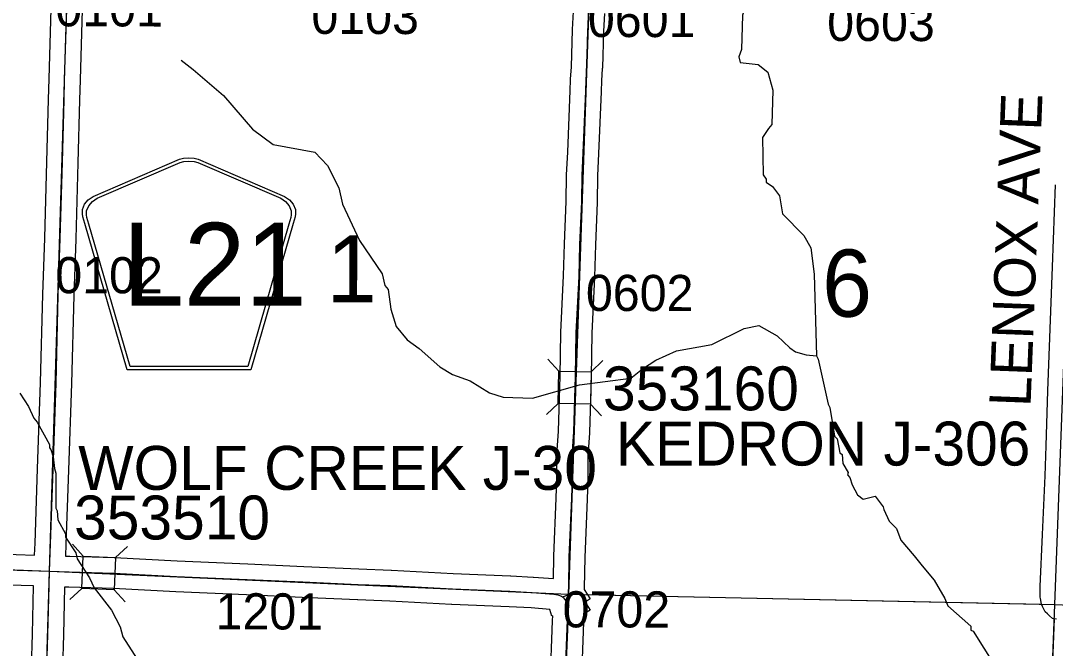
# Model space of a CAD drawing. Extents: x -157.2 to -99.3, y 12.2 to 46.2.
# Drawn here: x -123.779 to -121.776, y 33.215 to 34.429 of the extents above; entities that cross this region are included whole.
import ezdxf

# ---------------------------------------------------------------- set-up
doc = ezdxf.new("R2010")
doc.units = 0
for name, color, linetype in [('tdCoHydroRiver', 7, 'Continuous'), ('tdCoSecRdNmbr', 7, 'Continuous'), ('tdCoSecRdTxt', 7, 'Continuous'), ('tdCoSecRteBand', 7, 'Continuous'), ('tdCoSecRteCL', 7, 'Continuous'), ('tdCoSectLine', 7, 'Continuous'), ('tdCoSectLinePart', 7, 'Continuous'), ('tdCoSectNmbr', 7, 'Continuous'), ('tdCoShieldCoRteHrd', 7, 'Continuous'), ('tdCoStrucSec', 7, 'Continuous'), ('tdCoStrucSecCoName', 7, 'Continuous'), ('tdCoStrucSecFHWANum', 7, 'Continuous'), ('tdCoSurfAsphalt', 7, 'Continuous'), ('tdCoSurfEarth', 7, 'Continuous'), ('tdCoSurfGravel', 7, 'Continuous'), ('tdCoTwpBndryShd', 7, 'Continuous')]:
    doc.layers.add(name, color=color, linetype=linetype)

msp = doc.modelspace()

# ---------------------------------------------------------------- linework, layer by layer
at = {"layer": 'tdCoHydroRiver'}
for points in [[(-122.351, 34.5305), (-122.382, 34.4398), (-122.3839, 34.3736), (-122.389, 34.3596), (-122.3862, 34.3485), (-122.3516, 34.3443), (-122.3331, 34.3296), (-122.3231, 34.2946), (-122.325, 34.2283), (-122.3315, 34.2206), (-122.343, 34.2036), (-122.342, 34.131), (-122.3359, 34.1229), (-122.3361, 34.1166), (-122.3237, 34.1084), (-122.31, 34.0906), (-122.3047, 34.0558), (-122.2633, 34.0135), (-122.2498, 33.9895), (-122.2434, 33.9388), (-122.2385, 33.7809)], [(-123.4685, 34.3529), (-123.4453, 34.3349), (-123.3868, 34.2843), (-123.3303, 34.2195), (-123.2902, 34.1899), (-123.2101, 34.175), (-123.1856, 34.1491), (-123.1632, 34.1058), (-123.1562, 34.074), (-123.1236, 34.0037), (-123.0796, 33.9393), (-123.074, 33.917), (-123.0679, 33.909), (-123.0627, 33.871), (-123.0526, 33.8375), (-123.0313, 33.8117), (-123.0081, 33.7952), (-122.9681, 33.7593), (-122.9433, 33.7444), (-122.9089, 33.7324), (-122.8717, 33.7092), (-122.8451, 33.7006), (-122.7884, 33.6989), (-122.6977, 33.7247), (-122.5979, 33.7376), (-122.5753, 33.7559), (-122.5496, 33.7725), (-122.5096, 33.7903), (-122.4414, 33.8025), (-122.379, 33.8338), (-122.3504, 33.8393), (-122.3147, 33.8194), (-122.2901, 33.7966), (-122.2793, 33.7884), (-122.2589, 33.783), (-122.2385, 33.7809)], [(-122.2385, 33.7809), (-122.2355, 33.7745), (-122.2159, 33.6871), (-122.213, 33.6807), (-122.2035, 33.6252), (-122.1989, 33.6204), (-122.1934, 33.5934), (-122.1888, 33.5901), (-122.1877, 33.5727), (-122.1771, 33.555), (-122.1789, 33.5504), (-122.1743, 33.5455), (-122.1699, 33.5312), (-122.1595, 33.5119), (-122.1486, 33.5037), (-122.1248, 33.5093), (-122.1096, 33.4884), (-122.1082, 33.4836), (-122.0978, 33.4612), (-122.084, 33.4466), (-122.0752, 33.4243), (-122.0493, 33.3936), (-122.034, 33.3742), (-122.0112, 33.3467), (-121.9901, 33.3114), (-121.9842, 33.297), (-121.9396, 33.2578), (-121.9398, 33.25), (-121.9351, 33.2482), (-121.8944, 33.1824)], [(-123.7806, 33.7087), (-123.764, 33.6829), (-123.7536, 33.6605), (-123.7475, 33.6525), (-123.7235, 33.6092), (-123.7237, 33.6029), (-123.7206, 33.5996), (-123.7163, 33.5853), (-123.7138, 33.5631), (-123.7109, 33.5536), (-123.7113, 33.4858), (-123.7083, 33.4809), (-123.7072, 33.4635), (-123.6922, 33.4363), (-123.6924, 33.43), (-123.6727, 33.3994), (-123.6699, 33.3883), (-123.6457, 33.3513), (-123.6368, 33.3321), (-123.6034, 33.2886), (-123.5869, 33.2565), (-123.5812, 33.2374), (-123.554, 33.194)]]:
    msp.add_lwpolyline(points, dxfattribs=at)
at = {"layer": 'tdCoSecRteBand'}
for points in [[(-123.7522, 33.3954), (-123.7514, 33.4182), (-123.7514, 33.4182), (-123.7514, 33.4182), (-123.7465, 33.562), (-123.7465, 33.562), (-123.7465, 33.562), (-123.7406, 33.729), (-123.7364, 33.8993), (-123.7364, 33.8994), (-123.7364, 33.8996), (-123.7327, 34.0087), (-123.7285, 34.1561), (-123.7253, 34.2771), (-123.7243, 34.3166), (-123.7243, 34.3167), (-123.7243, 34.3167), (-123.7201, 34.4521)], [(-123.6601, 34.4502), (-123.6643, 34.315), (-123.6653, 34.2756), (-123.6653, 34.2756), (-123.6653, 34.2756), (-123.6685, 34.1545), (-123.6685, 34.1544), (-123.6685, 34.1544), (-123.6727, 34.0069), (-123.6727, 34.0069), (-123.6727, 34.0068), (-123.6764, 33.8977), (-123.6806, 33.7274), (-123.6806, 33.7272), (-123.6806, 33.7271), (-123.6865, 33.5599), (-123.6915, 33.4162), (-123.6922, 33.3934), (-123.6922, 33.3933), (-123.6922, 33.3933), (-123.6841, 33.393), (-123.5983, 33.3903), (-123.598, 33.3903), (-123.5977, 33.3903), (-123.476, 33.3839), (-123.3395, 33.3782), (-123.3395, 33.3782), (-123.3394, 33.3782), (-123.2314, 33.3733), (-123.1246, 33.3686), (-123.0621, 33.3664), (-123.0617, 33.3664), (-123.0614, 33.3664), (-122.9421, 33.3597), (-122.8309, 33.3553), (-122.8306, 33.3553), (-122.8303, 33.3553), (-122.7874, 33.3528), (-122.7871, 33.3528), (-122.7868, 33.3528), (-122.7481, 33.3498)], [(-122.7481, 33.3498), (-122.7481, 33.3499), (-122.7479, 33.3499), (-122.7472, 33.3921), (-122.7472, 33.3925), (-122.7472, 33.3929), (-122.7423, 33.5057), (-122.7411, 33.5419), (-122.7416, 33.5607), (-122.7416, 33.5611), (-122.7416, 33.5615), (-122.7416, 33.5871), (-122.7416, 33.5882), (-122.7415, 33.5892), (-122.7383, 33.6353), (-122.7349, 33.7414), (-122.7339, 33.8257), (-122.7339, 33.8263), (-122.7339, 33.8269), (-122.7282, 33.9356), (-122.7265, 33.9973), (-122.7265, 33.9975), (-122.7265, 33.9978), (-122.7231, 34.0797), (-122.7223, 34.1304), (-122.7223, 34.1308), (-122.7223, 34.1313), (-122.7203, 34.1751), (-122.7154, 34.2943), (-122.7147, 34.3152), (-122.7147, 34.3156), (-122.7146, 34.3159), (-122.7132, 34.3401), (-122.7112, 34.4114), (-122.7112, 34.4119), (-122.7112, 34.4125), (-122.709, 34.447)], [(-122.6491, 34.4434), (-122.6513, 34.4092), (-122.6532, 34.338), (-122.6532, 34.3375), (-122.6533, 34.337), (-122.6547, 34.3127), (-122.6554, 34.2921), (-122.6555, 34.292), (-122.6555, 34.2919), (-122.6604, 34.1726), (-122.6604, 34.1725), (-122.6604, 34.1725), (-122.6623, 34.129), (-122.6631, 34.0784), (-122.6631, 34.078), (-122.6631, 34.0776), (-122.6665, 33.9955), (-122.6683, 33.9335), (-122.6683, 33.9332), (-122.6683, 33.9328), (-122.6739, 33.8244), (-122.6749, 33.7404), (-122.6749, 33.7401), (-122.6749, 33.7398), (-122.6784, 33.6328), (-122.6784, 33.6322), (-122.6784, 33.6317), (-122.6816, 33.5861), (-122.6816, 33.5619), (-122.6811, 33.5425), (-122.6811, 33.5416), (-122.6811, 33.5408), (-122.6823, 33.5035), (-122.6823, 33.5034), (-122.6823, 33.5032), (-122.6873, 33.3907), (-122.6882, 33.3316), (-122.6882, 33.3284), (-122.6769, 33.3106), (-122.6868, 33.3043), (-122.677, 33.289), (-122.6885, 33.2816), (-122.6886, 33.2679), (-122.6894, 33.2679), (-122.6895, 33.2657), (-122.6944, 33.1418)], [(-121.7739, 33.2711), (-121.7815, 33.2728), (-121.7874, 33.2779), (-121.7916, 33.2816), (-121.796, 33.2855), (-121.7986, 33.2907), (-121.8013, 33.2961), (-121.8032, 33.3), (-121.804, 33.3043), (-121.8052, 33.3112), (-121.8057, 33.314), (-121.8057, 33.3169), (-121.8054, 33.3337), (-121.8054, 33.3341), (-121.8054, 33.3345), (-121.8012, 33.4348), (-121.8012, 33.4349), (-121.8012, 33.4349), (-121.7963, 33.5484), (-121.7943, 33.6065), (-121.7909, 33.713), (-121.7909, 33.713), (-121.7909, 33.7131), (-121.7884, 33.7816), (-121.7884, 33.7817), (-121.7884, 33.7817), (-121.7817, 33.9533), (-121.7761, 34.112)], [(-123.8238, 33.398), (-123.7522, 33.3954)], [(-123.7815, 32.4091), (-123.7773, 32.564), (-123.7773, 32.564), (-123.7773, 32.564), (-123.7724, 32.7379), (-123.7724, 32.738), (-123.7724, 32.7382), (-123.7662, 32.9012), (-123.7618, 33.0742), (-123.7618, 33.0746), (-123.7618, 33.0751), (-123.7596, 33.1142), (-123.7584, 33.1778), (-123.7583, 33.1779), (-123.7583, 33.178), (-123.7566, 33.2424), (-123.7542, 33.3354), (-123.7542, 33.3354), (-123.7542, 33.3355), (-123.8259, 33.338)], [(-122.7544, 33.1443), (-122.7494, 33.2682), (-122.7494, 33.2684), (-122.7494, 33.2685), (-122.749, 33.2778), (-122.7508, 33.2772), (-122.7546, 33.2901), (-122.7911, 33.2929), (-122.8335, 33.2954), (-122.9447, 33.2998), (-122.9449, 33.2998), (-122.9452, 33.2998), (-123.0645, 33.3064), (-123.1268, 33.3087), (-123.1269, 33.3087), (-123.1271, 33.3087), (-123.2341, 33.3134), (-123.2341, 33.3134), (-123.2341, 33.3134), (-123.3421, 33.3183), (-123.4787, 33.324), (-123.4788, 33.324), (-123.479, 33.324), (-123.6005, 33.3304), (-123.686, 33.3331), (-123.6861, 33.3331), (-123.6861, 33.3331), (-123.6942, 33.3334), (-123.6966, 33.2408), (-123.6966, 33.2408), (-123.6966, 33.2408), (-123.6984, 33.1765)]]:
    msp.add_lwpolyline(points, dxfattribs=at)
at = {"layer": 'tdCoSecRteCL'}
msp.add_line((-122.7184, 33.298), (-122.7183, 33.3198), dxfattribs=at)
for points in [[(-123.7232, 33.3644), (-123.7215, 33.4172), (-123.7165, 33.5609), (-123.7106, 33.7281), (-123.7064, 33.8986), (-123.7027, 34.0078), (-123.6985, 34.1553), (-123.6953, 34.2764), (-123.6943, 34.3158), (-123.6901, 34.4512), (-123.6874, 34.5239)], [(-122.7183, 33.3198), (-122.7182, 33.3319), (-122.7172, 33.3916), (-122.7123, 33.5045), (-122.7111, 33.5418), (-122.7116, 33.5615), (-122.7116, 33.5871), (-122.7084, 33.6337), (-122.7049, 33.7408), (-122.7039, 33.8254), (-122.6983, 33.9344), (-122.6965, 33.9965), (-122.6931, 34.0789), (-122.6923, 34.1299), (-122.6904, 34.1738), (-122.6854, 34.2932), (-122.6847, 34.3141), (-122.6832, 34.3388), (-122.6812, 34.4106), (-122.679, 34.4453), (-122.6775, 34.4747), (-122.6779, 34.4959)], [(-124.7249, 33.395), (-124.6969, 33.3946), (-124.5469, 33.3894), (-124.4288, 33.3867), (-124.3134, 33.383), (-124.197, 33.3796), (-124.0653, 33.3759), (-123.9531, 33.3724), (-123.8249, 33.368), (-123.7232, 33.3644)], [(-123.7526, 32.3607), (-123.7515, 32.4083), (-123.7473, 32.5632), (-123.7424, 32.737), (-123.7362, 32.9003), (-123.7318, 33.0734), (-123.7296, 33.1131), (-123.7284, 33.1772), (-123.7266, 33.2416), (-123.7242, 33.336), (-123.7232, 33.3644)], [(-123.7232, 33.3644), (-123.6851, 33.3631), (-123.5992, 33.3603), (-123.4774, 33.3539), (-123.3408, 33.3483), (-123.2328, 33.3433), (-123.1258, 33.3386), (-123.0631, 33.3364), (-122.9435, 33.3298), (-122.832, 33.3253), (-122.7891, 33.3229), (-122.7472, 33.3196), (-122.7393, 33.3182), (-122.7322, 33.316), (-122.7305, 33.3145)], [(-122.7305, 33.3145), (-122.7263, 33.3157), (-122.7216, 33.3177), (-122.7183, 33.3198)], [(-122.7305, 33.3145), (-122.7285, 33.3127), (-122.7245, 33.3076), (-122.7184, 33.298)], [(-122.7573, 32.3238), (-122.7547, 32.3987), (-122.7498, 32.5346), (-122.7419, 32.6952), (-122.7352, 32.8471), (-122.7306, 33.0066), (-122.7244, 33.143), (-122.7195, 33.267), (-122.7185, 33.2878), (-122.7184, 33.298)]]:
    msp.add_lwpolyline(points, dxfattribs=at)
at = {"layer": 'tdCoSectLine'}
for points in [[(-123.7236, 33.3644), (-123.6878, 34.5239)], [(-122.7187, 33.3198), (-122.6783, 34.4959)], [(-121.7771, 33.2998), (-121.7333, 34.4697)], [(-124.7253, 33.395), (-123.7236, 33.3644)], [(-123.753, 32.3607), (-123.7236, 33.3644)], [(-123.7236, 33.3644), (-122.7187, 33.3198)], [(-122.7577, 32.3238), (-122.7187, 33.3198)], [(-122.7187, 33.3198), (-121.7771, 33.2998)], [(-121.8152, 32.2992), (-121.7771, 33.2998)], [(-121.7771, 33.2998), (-120.7829, 33.2573)]]:
    msp.add_lwpolyline(points, dxfattribs=at)
at = {"layer": 'tdCoSectLinePart'}
for points in [[(-122.6904, 33.3192), (-121.8033, 33.3003)], [(-121.8141, 32.3297), (-121.7781, 33.2724)]]:
    msp.add_lwpolyline(points, dxfattribs=at)
at = {"layer": 'tdCoShieldCoRteHrd'}
for points in [[(-123.5733, 33.7539), (-123.6552, 34.0368), (-123.6591, 34.05), (-123.6598, 34.0559), (-123.6598, 34.0637), (-123.6556, 34.074), (-123.6483, 34.0825), (-123.6387, 34.0891), (-123.4715, 34.1615), (-123.464, 34.1631), (-123.4535, 34.164), (-123.4431, 34.1631), (-123.4356, 34.1615), (-123.2683, 34.0891), (-123.2587, 34.0825), (-123.2515, 34.074), (-123.2472, 34.0637), (-123.2472, 34.0559), (-123.2479, 34.05), (-123.2518, 34.0368), (-123.3338, 33.7539)], [(-123.5674, 33.7602), (-123.6472, 34.0355), (-123.6509, 34.0482), (-123.6516, 34.0538), (-123.6516, 34.0613), (-123.6475, 34.0712), (-123.6405, 34.0794), (-123.6313, 34.0858), (-123.4707, 34.1552), (-123.4635, 34.1568), (-123.4535, 34.1577), (-123.4435, 34.1568), (-123.4363, 34.1552), (-123.2757, 34.0858), (-123.2665, 34.0794), (-123.2595, 34.0712), (-123.2555, 34.0613), (-123.2555, 34.0538), (-123.2562, 34.0482), (-123.2599, 34.0355), (-123.3396, 33.7602)]]:
    msp.add_lwpolyline(points, close=True, dxfattribs=at)
at = {"layer": 'tdCoStrucSec'}
for p, q in [((-122.7373, 33.7514), (-122.7589, 33.7741)), ((-122.6747, 33.75), (-122.6521, 33.7716)), ((-122.7388, 33.6889), (-122.7614, 33.6673)), ((-122.6762, 33.6874), (-122.6546, 33.6648)), ((-123.658, 33.3932), (-123.6792, 33.4163)), ((-123.5955, 33.3905), (-123.5724, 33.4117)), ((-123.6607, 33.3307), (-123.6838, 33.3095)), ((-123.5982, 33.328), (-123.577, 33.3049))]:
    msp.add_line(p, q, dxfattribs=at)
for points in [[(-122.7388, 33.6889), (-122.7373, 33.7514), (-122.6747, 33.75), (-122.6762, 33.6874)], [(-123.658, 33.3932), (-123.5955, 33.3905), (-123.5982, 33.328), (-123.6607, 33.3307)]]:
    msp.add_lwpolyline(points, close=True, dxfattribs=at)
at = {"layer": 'tdCoSurfAsphalt'}
msp.add_lwpolyline([(-123.7284, 33.1772), (-123.7266, 33.2416), (-123.7242, 33.336), (-123.7232, 33.3644), (-123.7215, 33.4172), (-123.7165, 33.5609), (-123.7106, 33.7281), (-123.7064, 33.8986), (-123.7027, 34.0078), (-123.6985, 34.1553), (-123.6953, 34.2764), (-123.6943, 34.3158), (-123.6901, 34.4512)], dxfattribs=at)
at = {"layer": 'tdCoSurfEarth'}
for points in [[(-122.7183, 33.3198), (-122.7182, 33.3319), (-122.7172, 33.3916), (-122.7123, 33.5045), (-122.7111, 33.5418), (-122.7116, 33.5615), (-122.7116, 33.5871), (-122.7084, 33.6337), (-122.7049, 33.7408), (-122.7039, 33.8254), (-122.6983, 33.9344), (-122.6965, 33.9965), (-122.6931, 34.0789), (-122.6923, 34.1299), (-122.6904, 34.1738), (-122.6854, 34.2932), (-122.6847, 34.3141), (-122.6832, 34.3388), (-122.6812, 34.4106), (-122.679, 34.4453), (-122.6775, 34.4747), (-122.6779, 34.4959)], [(-122.7573, 32.3238), (-122.7547, 32.3987), (-122.7498, 32.5346), (-122.7419, 32.6952), (-122.7352, 32.8471), (-122.7306, 33.0066), (-122.7244, 33.143), (-122.7195, 33.267), (-122.7185, 33.2878), (-122.7184, 33.298), (-122.7183, 33.3198)]]:
    msp.add_lwpolyline(points, dxfattribs=at)
at = {"layer": 'tdCoSurfGravel'}
for points in [[(-123.8249, 33.368), (-123.7232, 33.3644), (-123.6851, 33.3631), (-123.5992, 33.3603), (-123.4774, 33.3539), (-123.3408, 33.3483), (-123.2328, 33.3433), (-123.1258, 33.3386), (-123.0631, 33.3364), (-122.9435, 33.3298), (-122.832, 33.3253), (-122.7891, 33.3229), (-122.7472, 33.3196), (-122.7393, 33.3182), (-122.7322, 33.316), (-122.7305, 33.3145), (-122.7263, 33.3157), (-122.7216, 33.3177), (-122.7183, 33.3198)], [(-122.7305, 33.3145), (-122.7285, 33.3127), (-122.7245, 33.3076), (-122.7184, 33.298)]]:
    msp.add_lwpolyline(points, dxfattribs=at)
at = {"layer": 'tdCoTwpBndryShd'}
msp.add_lwpolyline([(-122.6783, 34.4959), (-122.7187, 33.3198), (-122.7577, 32.3238), (-122.7886, 31.3211), (-122.8223, 30.3226), (-122.847, 29.3229), (-122.863, 28.3215), (-122.8925, 27.3164), (-122.9285, 26.3215), (-122.9731, 25.332), (-123.0208, 24.3278), (-123.0362, 23.3207), (-123.0724, 22.3134), (-123.1136, 21.3217), (-123.1136, 21.3149), (-123.1597, 20.3204), (-123.1943, 19.3214), (-123.2161, 18.3205), (-123.2462, 17.3208), (-123.2872, 16.3208)], dxfattribs=at)

# ---------------------------------------------------------------- texts
at = {"layer": 'tdCoSecRdNmbr'}
for s, rotation, p in [('0101', 359.9051, (-123.7122, 34.4184)), ('0103', 359.9055, (-123.2165, 34.4038)), ('0601', 359.9059, (-122.6813, 34.3978)), ('0603', 359.9062, (-122.218, 34.3902)), ('0102', 359.9051, (-123.7123, 33.902)), ('0602', 359.9059, (-122.6851, 33.8677)), ('1201', 359.9054, (-123.402, 33.2515)), ('0702', 359.9059, (-122.7302, 33.2554))]:
    msp.add_text(s, height=0.07, rotation=rotation, dxfattribs=at).set_placement(p)
at = {"layer": 'tdCoSecRdTxt'}
msp.add_text('LENOX AVE', height=0.08, rotation=87.7956, dxfattribs=at).set_placement((-121.8244, 33.6812))
at = {"layer": 'tdCoSectNmbr'}
for s, rotation, p in [('1', 359.9054, (-123.187, 33.8843)), ('6', 359.9062, (-122.2279, 33.8566))]:
    msp.add_text(s, height=0.13, rotation=rotation, dxfattribs=at).set_placement(p)
at = {"layer": 'tdCoShieldCoRteHrd'}
msp.add_text('L21', height=0.16, dxfattribs=at).set_placement((-123.5822, 33.8782))
at = {"layer": 'tdCoStrucSecCoName'}
for s, p in [('KEDRON J-306', (-122.6268, 33.5685)), ('WOLF CREEK J-30', (-123.6679, 33.5215))]:
    msp.add_text(s, height=0.085, dxfattribs=at).set_placement(p)
at = {"layer": 'tdCoStrucSecFHWANum'}
for s, p in [('353160', (-122.652, 33.6753)), ('353510', (-123.6758, 33.4255))]:
    msp.add_text(s, height=0.085, dxfattribs=at).set_placement(p)

doc.saveas('drawing.dxf')
